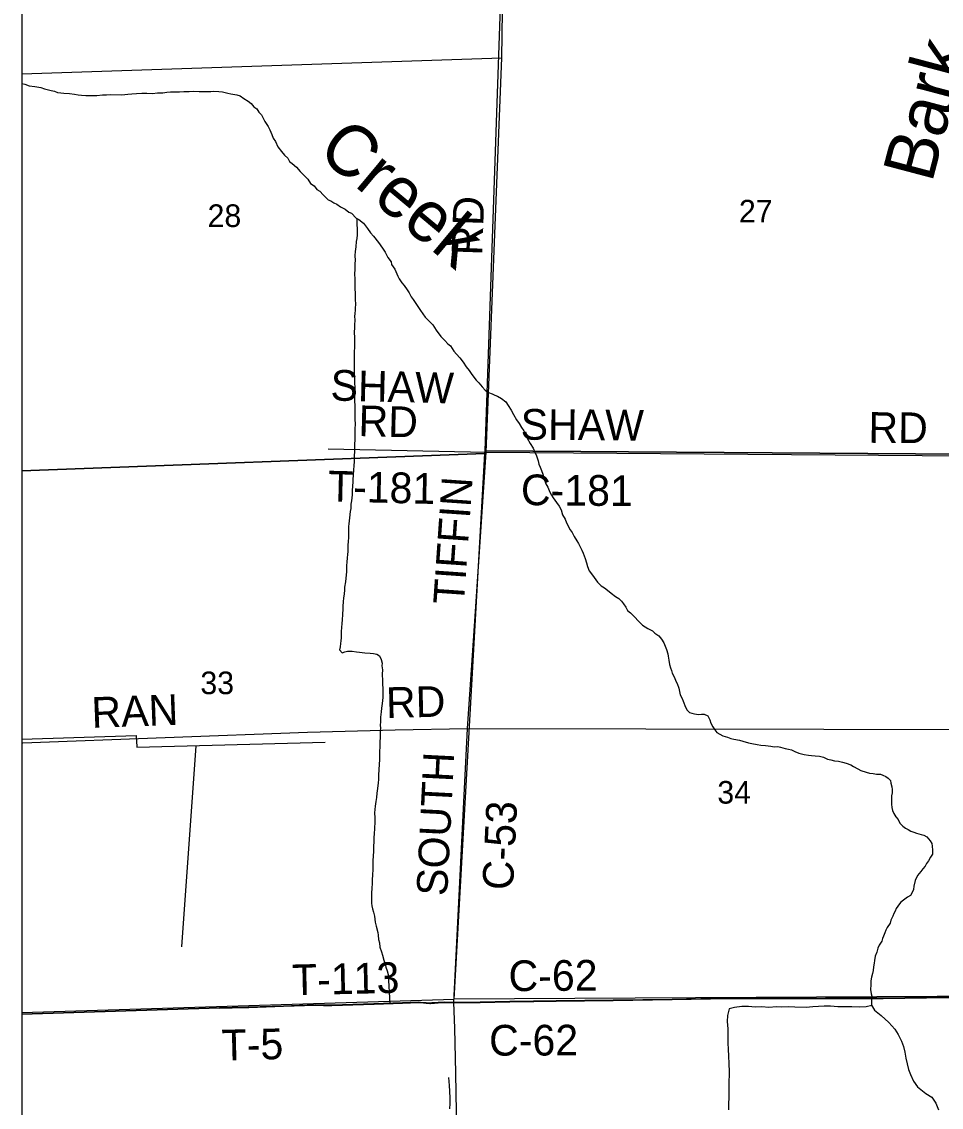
# Model space of a CAD drawing. Extents: x -8.5 to 18.7, y -20.3 to 7.
# Drawn here: x -8.459 to -5.057, y -11.043 to -7.025 of the extents above; entities that cross this region are included whole.
import ezdxf

# ---------------------------------------------------------------- set-up
doc = ezdxf.new("R2010")
doc.units = 0
for name, color, linetype in [('Default', 7, 'Continuous'), ('GM_X_Corporation', 7, 'Continuous'), ('GM_X_County_Road', 7, 'Continuous'), ('GM_X_County_Road_Text', 7, 'Continuous'), ('GM_X_Minor_River', 7, 'Continuous'), ('GM_X_Minor_River_Text', 7, 'Continuous'), ('GM_X_Section', 7, 'Continuous'), ('GM_X_Section_Text', 7, 'Continuous'), ('GM_X_Township_Road', 7, 'Continuous'), ('GM_X_Township_Road_Text', 7, 'Continuous'), ('SH_Cut_Line', 7, 'Continuous')]:
    doc.layers.add(name, color=color, linetype=linetype)

msp = doc.modelspace()

# ---------------------------------------------------------------- linework, layer by layer
at = {"layer": 'Default'}
for points in [[(-8.4587, -6.7745), (-8.4587, -8.687), (-6.7452, -8.6232), (-6.7444, -8.6126), (-6.6812, -6.7894)], [(-8.4587, -8.687), (-8.4587, -10.6923), (-6.8589, -10.643), (-6.7452, -8.6232)]]:
    msp.add_lwpolyline(points, close=True, dxfattribs=at)
at = {"layer": 'GM_X_Corporation'}
for points in [[(-8.4587, 1.1732), (-8.4587, -10.6981), (-7.727, -10.6752), (-7.6803, -10.6738), (-7.6191, -10.6719), (-7.49, -10.6679), (-7.3735, -10.6636), (-7.3426, -10.6645), (-7.3118, -10.6648), (-7.1554, -10.6603), (-7.0502, -10.6559), (-6.9909, -10.6541), (-6.9836, -10.6544), (-6.9627, -10.6564), (-6.9489, -10.6573), (-6.9411, -10.6567), (-6.9315, -10.6562), (-6.9184, -10.655), (-6.9078, -10.6543), (-6.8955, -10.6538), (-6.8609, -10.6543), (-6.7627, -10.6533), (-6.6533, -10.6514), (-6.565, -10.6503), (-6.4818, -10.649), (-6.2704, -10.6461), (-6.0528, -10.6433), (-5.8402, -10.6392), (-5.7246, -10.6395), (-5.4847, -10.6393), (-5.272, -10.6387), (-5.1117, -10.6367), (-4.8829, -10.6348)], [(-4.8829, -10.6348), (-5.1117, -10.6367), (-5.272, -10.6387), (-5.4847, -10.6393), (-5.7246, -10.6395), (-5.8402, -10.6392), (-6.0528, -10.6433), (-6.2704, -10.6461), (-6.4818, -10.649), (-6.565, -10.6503), (-6.6533, -10.6514), (-6.7627, -10.6533), (-6.8609, -10.6543), (-6.8955, -10.6538), (-6.9078, -10.6543), (-6.9184, -10.655), (-6.9315, -10.6562), (-6.9411, -10.6567), (-6.9489, -10.6573), (-6.9627, -10.6564), (-6.9836, -10.6544), (-6.9909, -10.6541), (-7.0502, -10.6559), (-7.1554, -10.6603), (-7.3118, -10.6648), (-7.3426, -10.6645), (-7.3735, -10.6636), (-7.49, -10.6679), (-7.6191, -10.6719), (-7.6803, -10.6738), (-7.727, -10.6752), (-8.4587, -10.6981), (-8.4587, -20.262)]]:
    msp.add_lwpolyline(points, dxfattribs=at)
at = {"layer": 'GM_X_County_Road'}
msp.add_line((-6.7402, -8.6177), (-4.8054, -8.6334), dxfattribs=at)
for points in [[(-6.8604, -10.6554), (-6.8095, -9.6404), (-6.7791, -9.1887), (-6.7402, -8.6177), (-6.6826, -7.1587), (-6.6624, -5.7822)], [(-6.8604, -10.6554), (-6.7623, -10.6544), (-6.6529, -10.6525), (-6.5646, -10.6514), (-6.4813, -10.6501), (-6.27, -10.6472), (-6.0524, -10.6444), (-5.8398, -10.6403), (-5.7242, -10.6406), (-5.4842, -10.6404), (-5.2716, -10.6398), (-5.1112, -10.6378), (-4.8825, -10.6359), (-4.8432, -10.6358)], [(-6.8371, -11.8898), (-6.8384, -11.8131), (-6.8406, -11.6701), (-6.8429, -11.5396), (-6.8443, -11.4339), (-6.8472, -11.2064), (-6.8497, -11.0609), (-6.852, -10.9167), (-6.8563, -10.7502), (-6.8604, -10.6554)]]:
    msp.add_lwpolyline(points, dxfattribs=at)
at = {"layer": 'GM_X_Minor_River'}
for p, q in [((-8.4587, -9.6809), (-8.0348, -9.6663)), ((-8.0348, -9.6663), (-8.0348, -9.6663)), ((-8.0348, -9.6663), (-8.0325, -9.7088)), ((-8.0325, -9.7096), (-7.3365, -9.6912)), ((-8.0325, -9.7088), (-8.0325, -9.7096)), ((-7.8141, -9.7045), (-7.8675, -10.4488))]:
    msp.add_line(p, q, dxfattribs=at)
for points in [[(-8.4587, -7.2535), (-8.447, -7.2559), (-8.4311, -7.2621), (-8.4099, -7.2653), (-8.3879, -7.2686), (-8.3743, -7.2733), (-8.3599, -7.2765), (-8.3501, -7.2796), (-8.3379, -7.282), (-8.3258, -7.2867), (-8.3137, -7.2883), (-8.3023, -7.2899), (-8.2818, -7.2909), (-8.2629, -7.2934), (-8.25, -7.295), (-8.2378, -7.2966), (-8.2211, -7.2983), (-8.1953, -7.2986), (-8.1809, -7.298), (-8.1596, -7.2959), (-8.1452, -7.2953), (-8.1292, -7.2947), (-8.0882, -7.2951), (-8.0662, -7.293), (-8.051, -7.2917), (-8.0335, -7.2911), (-8.0145, -7.289), (-7.9955, -7.2892), (-7.9743, -7.2901), (-7.9568, -7.2888), (-7.9363, -7.2882), (-7.9218, -7.2861), (-7.9082, -7.2847), (-7.8952, -7.2841), (-7.8747, -7.2843), (-7.8595, -7.2829), (-7.839, -7.2831), (-7.8246, -7.2825), (-7.8018, -7.2827), (-7.7905, -7.2836), (-7.7707, -7.2838), (-7.7586, -7.2831), (-7.7487, -7.2825), (-7.7297, -7.2834), (-7.7161, -7.2851), (-7.6964, -7.2898), (-7.685, -7.2915), (-7.663, -7.2955), (-7.6509, -7.2994), (-7.6366, -7.3094), (-7.6207, -7.3194), (-7.6094, -7.3279), (-7.5997, -7.3401), (-7.5891, -7.3471), (-7.5816, -7.3593), (-7.5719, -7.3693), (-7.5592, -7.3937), (-7.5472, -7.4128), (-7.5413, -7.425), (-7.5338, -7.4418), (-7.5279, -7.4563), (-7.5197, -7.4685), (-7.5108, -7.4883), (-7.498, -7.5052), (-7.486, -7.5189), (-7.4747, -7.5297), (-7.468, -7.5419), (-7.4582, -7.5496), (-7.4424, -7.5634), (-7.4281, -7.5795), (-7.4184, -7.5895), (-7.4003, -7.6071), (-7.3899, -7.6232), (-7.377, -7.6324), (-7.3673, -7.6454), (-7.3552, -7.6523), (-7.3432, -7.6654), (-7.3252, -7.6838), (-7.3153, -7.6877), (-7.304, -7.6954), (-7.2934, -7.7), (-7.2798, -7.71), (-7.2617, -7.7193), (-7.2489, -7.7293), (-7.2391, -7.7332), (-7.2218, -7.7524), (-7.2112, -7.757), (-7.1939, -7.7709), (-7.1797, -7.79)], [(-7.2193, -7.7535), (-7.2171, -7.8139), (-7.2187, -7.8276), (-7.2211, -7.8389), (-7.2229, -7.8587), (-7.2253, -7.8754), (-7.2262, -7.8905), (-7.2256, -7.9088), (-7.2257, -7.9202), (-7.2267, -7.9429), (-7.2269, -7.9566), (-7.2263, -7.9794), (-7.2265, -7.993), (-7.2259, -8.0151), (-7.2253, -8.0287), (-7.2248, -8.0515), (-7.2242, -8.0713), (-7.2251, -8.0834), (-7.2252, -8.0933), (-7.226, -8.1032), (-7.2269, -8.1176), (-7.2263, -8.1274), (-7.2273, -8.1495), (-7.2281, -8.1593), (-7.2282, -8.1722), (-7.2277, -8.1958), (-7.2271, -8.2102), (-7.2273, -8.2269), (-7.2282, -8.2497), (-7.2284, -8.2611), (-7.2286, -8.2854), (-7.2289, -8.3135), (-7.2283, -8.3279), (-7.2277, -8.3461), (-7.2271, -8.3628), (-7.2265, -8.3773), (-7.227, -8.4281), (-7.2264, -8.4464), (-7.2258, -8.4638), (-7.2261, -8.4942), (-7.2256, -8.5162), (-7.2257, -8.5307), (-7.2267, -8.5481), (-7.2273, -8.6134), (-7.2283, -8.6347), (-7.2292, -8.6499), (-7.2302, -8.6711), (-7.2318, -8.681), (-7.2328, -8.7052), (-7.2336, -8.7166), (-7.2338, -8.7295), (-7.2347, -8.7432), (-7.2356, -8.7606), (-7.2365, -8.7758), (-7.2382, -8.7978), (-7.2406, -8.81), (-7.2416, -8.8267), (-7.2432, -8.838), (-7.2457, -8.8608), (-7.2482, -8.8828), (-7.2491, -8.8926), (-7.2492, -8.9093), (-7.2501, -8.9215), (-7.2502, -8.9359), (-7.2511, -8.9458), (-7.252, -8.9647), (-7.2522, -8.9845), (-7.2539, -8.9981), (-7.2548, -9.008), (-7.2557, -9.027), (-7.2566, -9.0368), (-7.2567, -9.0475), (-7.2576, -9.0611), (-7.2601, -9.0847), (-7.261, -9.0975), (-7.2642, -9.1173), (-7.265, -9.1271), (-7.266, -9.1431), (-7.2676, -9.1567), (-7.2693, -9.1719), (-7.2702, -9.1878), (-7.2711, -9.1992), (-7.272, -9.2174), (-7.273, -9.2394), (-7.2739, -9.2508), (-7.2756, -9.2683), (-7.2764, -9.2812), (-7.2766, -9.2941), (-7.2774, -9.3047), (-7.2783, -9.3161), (-7.2792, -9.3259), (-7.2808, -9.3381), (-7.2824, -9.3494), (-7.2734, -9.3609), (-7.2635, -9.3572), (-7.2529, -9.355), (-7.2362, -9.3545), (-7.2202, -9.3569), (-7.2089, -9.3585), (-7.1891, -9.3602), (-7.1694, -9.3619)], [(-7.1797, -7.79), (-7.1677, -7.8061), (-7.1572, -7.8191), (-7.1384, -7.842), (-7.1242, -7.8627), (-7.1137, -7.878), (-7.104, -7.8971), (-7.092, -7.9139), (-7.0906, -7.9238), (-7.0786, -7.9406), (-7.0675, -7.9665), (-7.0623, -7.9772), (-7.0526, -7.991), (-7.0443, -8.0009), (-7.0323, -8.017), (-7.0248, -8.0284), (-7.0181, -8.0429), (-7.0099, -8.0529), (-6.9979, -8.072), (-6.9837, -8.0934), (-6.9657, -8.1179), (-6.9537, -8.1309), (-6.9372, -8.147), (-6.9252, -8.1669), (-6.908, -8.1898), (-6.8937, -8.2044), (-6.8824, -8.2174), (-6.8726, -8.2251), (-6.8599, -8.2442), (-6.8502, -8.2557), (-6.8381, -8.2687), (-6.8254, -8.2848), (-6.8149, -8.3024), (-6.8037, -8.3161), (-6.7932, -8.3307), (-6.7775, -8.3521), (-6.7677, -8.362), (-6.7557, -8.3766), (-6.7444, -8.3881), (-6.7323, -8.3973), (-6.7187, -8.4028), (-6.7089, -8.4067), (-6.6983, -8.4113), (-6.684, -8.4191), (-6.6681, -8.4314), (-6.6584, -8.4459), (-6.6479, -8.4627), (-6.6398, -8.4787), (-6.6286, -8.4986), (-6.6188, -8.5123), (-6.6099, -8.5269), (-6.6009, -8.5391), (-6.5964, -8.549), (-6.5882, -8.5658), (-6.577, -8.5857), (-6.5666, -8.6032), (-6.5599, -8.6177), (-6.5539, -8.6314), (-6.548, -8.6497), (-6.5451, -8.6619), (-6.5407, -8.6733), (-6.5355, -8.6855), (-6.5311, -8.7), (-6.5274, -8.7122), (-6.52, -8.7358), (-6.5126, -8.748), (-6.5052, -8.7663), (-6.4984, -8.777), (-6.4925, -8.7869), (-6.4797, -8.8038), (-6.4707, -8.8183), (-6.4633, -8.8313), (-6.4574, -8.8496), (-6.4484, -8.8664), (-6.4433, -8.8793), (-6.4298, -8.9053), (-6.4216, -8.916), (-6.4149, -8.9305), (-6.4044, -8.9465), (-6.3985, -8.9564), (-6.391, -8.9709), (-6.3866, -8.9809), (-6.3813, -8.9915), (-6.3747, -9.0114), (-6.3688, -9.0274), (-6.3651, -9.0418), (-6.3592, -9.0578), (-6.3502, -9.0685), (-6.3412, -9.0823), (-6.3285, -9.0991), (-6.315, -9.1122), (-6.3029, -9.1206), (-6.2916, -9.1291), (-6.278, -9.1399), (-6.2622, -9.1529), (-6.2494, -9.1591), (-6.2396, -9.1699), (-6.2329, -9.1798), (-6.2239, -9.1913), (-6.2179, -9.2035), (-6.2059, -9.2127)], [(-6.2059, -9.2127), (-6.1618, -9.2589), (-6.1422, -9.2705), (-6.1249, -9.2798), (-6.1158, -9.2875), (-6.1015, -9.2975), (-6.0911, -9.3098), (-6.0829, -9.3243), (-6.0733, -9.3487), (-6.0682, -9.3639), (-6.0667, -9.3731), (-6.0646, -9.3883), (-6.0618, -9.4042), (-6.0581, -9.4164), (-6.0552, -9.4263), (-6.0523, -9.4362), (-6.0441, -9.4523), (-6.039, -9.4652), (-6.0338, -9.4744), (-6.0279, -9.4919), (-6.0229, -9.5163), (-6.0154, -9.5293), (-6.0117, -9.5399), (-6.0029, -9.5613), (-5.9969, -9.5727), (-5.9879, -9.5819), (-5.9789, -9.5843), (-5.969, -9.5867), (-5.9546, -9.5884), (-5.9432, -9.5877), (-5.9334, -9.5878), (-5.9206, -9.594), (-5.9131, -9.6093), (-5.9087, -9.6215), (-5.9013, -9.6352), (-5.8938, -9.6452), (-5.8864, -9.6559), (-5.8758, -9.6621), (-5.8645, -9.6675), (-5.8479, -9.673), (-5.835, -9.6777), (-5.8244, -9.6801), (-5.8032, -9.6841), (-5.7911, -9.6873), (-5.77, -9.6936), (-5.7579, -9.6968), (-5.7382, -9.7), (-5.7238, -9.7024), (-5.7071, -9.7041), (-5.6973, -9.705), (-5.6867, -9.7066), (-5.6753, -9.7083), (-5.6616, -9.7077), (-5.651, -9.71), (-5.6337, -9.7148), (-5.6223, -9.7179), (-5.611, -9.7203), (-5.5981, -9.7258), (-5.5838, -9.732), (-5.5641, -9.7375), (-5.5474, -9.7392), (-5.5368, -9.7409), (-5.5232, -9.7418), (-5.5073, -9.7435), (-5.4922, -9.7474), (-5.4771, -9.7544), (-5.4657, -9.7568), (-5.4521, -9.76), (-5.4369, -9.7617), (-5.4218, -9.7656), (-5.4082, -9.7688), (-5.3916, -9.7751), (-5.381, -9.782), (-5.3652, -9.7905), (-5.3539, -9.796), (-5.3342, -9.803), (-5.3221, -9.8062), (-5.3085, -9.8078), (-5.2964, -9.8095), (-5.282, -9.8104), (-5.2729, -9.8135), (-5.2623, -9.8182), (-5.2533, -9.8244), (-5.2443, -9.8328), (-5.2429, -9.8427), (-5.24, -9.8572), (-5.2386, -9.867), (-5.2387, -9.8792), (-5.2404, -9.8898), (-5.2405, -9.8989), (-5.2406, -9.9103), (-5.2407, -9.9209), (-5.2401, -9.9331), (-5.2365, -9.9445), (-5.232, -9.9552), (-5.2253, -9.9682), (-5.2164, -9.9781), (-5.2097, -9.9911), (-5.1992, -10.0019), (-5.1894, -10.0095), (-5.1788, -10.015)], [(-6.2059, -9.2127), (-6.2057, -9.2128)], [(-7.1694, -9.3619), (-7.1573, -9.3636), (-7.1452, -9.366), (-7.1353, -9.3714), (-7.1294, -9.3859), (-7.1257, -9.3988), (-7.1258, -9.4087), (-7.1245, -9.4239), (-7.1246, -9.4398), (-7.1234, -9.4641), (-7.1235, -9.4763), (-7.1229, -9.493), (-7.1232, -9.5264), (-7.1241, -9.537), (-7.1249, -9.5477), (-7.1274, -9.5659), (-7.1283, -9.5795), (-7.1299, -9.5894), (-7.1308, -9.5992), (-7.1317, -9.6159), (-7.1326, -9.6288), (-7.1312, -9.6395), (-7.132, -9.6501), (-7.1331, -9.6767), (-7.1332, -9.6881), (-7.1341, -9.704), (-7.1344, -9.7313), (-7.1353, -9.7473), (-7.1354, -9.7587), (-7.1363, -9.7708), (-7.1373, -9.7958), (-7.1382, -9.8103), (-7.1391, -9.8292), (-7.14, -9.8414), (-7.1425, -9.8626), (-7.1449, -9.8801), (-7.1466, -9.896), (-7.149, -9.9104), (-7.1515, -9.9278), (-7.1524, -9.94), (-7.1533, -9.9529), (-7.1527, -9.9719), (-7.1528, -9.9832), (-7.1539, -10.0129), (-7.1548, -10.028), (-7.1557, -10.047), (-7.1558, -10.0592), (-7.1568, -10.0781), (-7.1577, -10.0963), (-7.1586, -10.1115), (-7.1596, -10.1305), (-7.1599, -10.1639), (-7.1608, -10.1814), (-7.1618, -10.2026), (-7.1627, -10.214), (-7.1636, -10.2322), (-7.1646, -10.2504), (-7.1649, -10.2869), (-7.1635, -10.2975), (-7.1606, -10.3082), (-7.1577, -10.3203), (-7.154, -10.3348), (-7.1512, -10.3576), (-7.1468, -10.3721), (-7.1417, -10.3964), (-7.1395, -10.4063), (-7.1382, -10.4215), (-7.1352, -10.4337), (-7.1339, -10.4497), (-7.128, -10.4672), (-7.1236, -10.4801), (-7.1184, -10.4984), (-7.114, -10.5129), (-7.1111, -10.5243), (-7.1067, -10.538), (-7.103, -10.5517), (-7.0972, -10.6599)], [(-5.1788, -10.015), (-5.169, -10.0212), (-5.1585, -10.0251), (-5.1486, -10.0282), (-5.1396, -10.0306), (-5.1305, -10.033), (-5.1214, -10.0361), (-5.1101, -10.0415), (-5.0981, -10.0568), (-5.0914, -10.066), (-5.09, -10.0759), (-5.0887, -10.0911), (-5.0896, -10.1055), (-5.0966, -10.1176), (-5.1043, -10.1304), (-5.1112, -10.141), (-5.1166, -10.15), (-5.1244, -10.1606), (-5.1328, -10.1704), (-5.1444, -10.1847), (-5.1529, -10.2028), (-5.1584, -10.224), (-5.1593, -10.2361), (-5.164, -10.2482), (-5.171, -10.2588), (-5.1817, -10.2655), (-5.197, -10.2767), (-5.2069, -10.285), (-5.2169, -10.2978), (-5.2231, -10.3068), (-5.2278, -10.3166), (-5.2317, -10.3257), (-5.2356, -10.3355), (-5.2433, -10.3499), (-5.2457, -10.3612), (-5.2565, -10.3778), (-5.2612, -10.3869), (-5.2659, -10.3975), (-5.2705, -10.4088), (-5.2744, -10.4179), (-5.2768, -10.4285), (-5.2861, -10.4428), (-5.2908, -10.4541), (-5.2955, -10.4685), (-5.301, -10.4836), (-5.3042, -10.4995), (-5.3051, -10.5094), (-5.3075, -10.5223), (-5.3092, -10.5359), (-5.3108, -10.5481), (-5.3148, -10.5617), (-5.3172, -10.5753), (-5.3174, -10.589), (-5.3183, -10.6072), (-5.3162, -10.6224), (-5.3105, -10.6398)], [(-5.3151, -10.6399), (-5.3148, -10.6645), (-5.3036, -10.6835), (-5.2787, -10.7034), (-5.2501, -10.7286), (-5.2283, -10.753), (-5.2163, -10.7728), (-5.2036, -10.7986), (-5.1969, -10.8176), (-5.1917, -10.8389), (-5.1881, -10.8609), (-5.1829, -10.8822), (-5.1777, -10.9027), (-5.1711, -10.9217), (-5.1599, -10.9461), (-5.1448, -10.9666), (-5.1132, -10.9911), (-5.0921, -11.0056), (-5.0763, -11.0277), (-5.0674, -11.0521)], [(-5.3137, -10.6664), (-5.3345, -10.6704), (-5.361, -10.6718), (-5.3875, -10.6708), (-5.4117, -10.6715), (-5.439, -10.6705), (-5.467, -10.6681), (-5.4905, -10.6687), (-5.5109, -10.6693), (-5.5314, -10.6715), (-5.5564, -10.6729), (-5.5988, -10.6726), (-5.623, -10.6709), (-5.6465, -10.6716), (-5.6661, -10.6714), (-5.6949, -10.6728), (-5.7207, -10.6711), (-5.7449, -10.6717), (-5.7699, -10.6693), (-5.7948, -10.6699), (-5.8214, -10.6728), (-5.8411, -10.678), (-5.8481, -10.703), (-5.8482, -10.7249), (-5.8469, -10.7523), (-5.8462, -10.7735), (-5.8457, -10.8046), (-5.8451, -10.8289), (-5.8437, -10.8524), (-5.8431, -10.882), (-5.8418, -10.9108), (-5.8421, -10.9594), (-5.843, -10.9844), (-5.8435, -11.0527)], [(-6.8799, -10.9325), (-6.8771, -10.9621), (-6.8765, -10.9833), (-6.8752, -11.0084), (-6.8746, -11.0281), (-6.8755, -11.0486)]]:
    msp.add_lwpolyline(points, dxfattribs=at)
at = {"layer": 'GM_X_Section'}
for points in [[(-6.6812, -6.7894), (-4.6877, -6.787), (-4.6907, -7.1341), (-4.7642, -7.6263), (-4.7984, -8.6266), (-6.7444, -8.6126)], [(-4.7984, -8.6266), (-4.8484, -10.6311), (-6.8589, -10.643), (-6.7452, -8.6232), (-6.7444, -8.6126)]]:
    msp.add_lwpolyline(points, close=True, dxfattribs=at)
at = {"layer": 'GM_X_Township_Road'}
for p, q in [((-8.4587, -7.2179), (-6.6826, -7.1587)), ((-7.3255, -8.6056), (-6.7402, -8.6177))]:
    msp.add_line(p, q, dxfattribs=at)
for points in [[(-8.4587, -9.6935), (-8.4542, -9.6934), (-7.402, -9.654), (-7.0776, -9.6456), (-6.8095, -9.6404)], [(-6.8095, -9.6404), (-4.8315, -9.645), (-2.6925, -9.6397)], [(-7.7265, -10.6763), (-7.6799, -10.6749), (-7.6187, -10.673), (-7.4896, -10.669), (-7.3731, -10.6647), (-7.3421, -10.6656), (-7.3113, -10.6659), (-7.155, -10.6614), (-7.0497, -10.657), (-6.9905, -10.6552), (-6.9832, -10.6555)], [(-6.9832, -10.6555), (-6.9622, -10.6575), (-6.9485, -10.6584), (-6.9465, -10.6583)], [(-6.9465, -10.6583), (-6.9407, -10.6578), (-6.931, -10.6573), (-6.918, -10.6561), (-6.9074, -10.6554), (-6.895, -10.6549), (-6.8604, -10.6554)]]:
    msp.add_lwpolyline(points, dxfattribs=at)
at = {"layer": 'SH_Cut_Line'}
for points in [[(-8.4587, 6.938), (-8.4587, -10.6981), (-7.727, -10.6752), (-7.6803, -10.6738), (-7.6191, -10.6719), (-7.49, -10.6679), (-7.3735, -10.6636), (-7.3426, -10.6645), (-7.3118, -10.6648), (-7.1554, -10.6603), (-7.0502, -10.6559), (-6.9909, -10.6541), (-6.9836, -10.6544), (-6.9627, -10.6564), (-6.9489, -10.6573), (-6.9411, -10.6567), (-6.9315, -10.6562), (-6.9184, -10.655), (-6.9078, -10.6543), (-6.8955, -10.6538), (-6.8609, -10.6543), (-6.7627, -10.6533), (-6.6533, -10.6514), (-6.565, -10.6503), (-6.4818, -10.649), (-6.2704, -10.6461), (-6.0528, -10.6433), (-5.8402, -10.6392), (-5.7246, -10.6395), (-5.4847, -10.6393), (-5.272, -10.6387), (-5.1117, -10.6367), (-4.8829, -10.6348)], [(-4.8829, -10.6348), (-5.1117, -10.6367), (-5.272, -10.6387), (-5.4847, -10.6393), (-5.7246, -10.6395), (-5.8402, -10.6392), (-6.0528, -10.6433), (-6.2704, -10.6461), (-6.4818, -10.649), (-6.565, -10.6503), (-6.6533, -10.6514), (-6.7627, -10.6533), (-6.8609, -10.6543), (-6.8955, -10.6538), (-6.9078, -10.6543), (-6.9184, -10.655), (-6.9315, -10.6562), (-6.9411, -10.6567), (-6.9489, -10.6573), (-6.9627, -10.6564), (-6.9836, -10.6544), (-6.9909, -10.6541), (-7.0502, -10.6559), (-7.1554, -10.6603), (-7.3118, -10.6648), (-7.3426, -10.6645), (-7.3735, -10.6636), (-7.49, -10.6679), (-7.6191, -10.6719), (-7.6803, -10.6738), (-7.727, -10.6752), (-8.4587, -10.6981), (-8.4587, -20.262)]]:
    msp.add_lwpolyline(points, dxfattribs=at)

# ---------------------------------------------------------------- texts
at = {"layer": 'GM_X_County_Road_Text'}
for s, rotation, p in [('RD', 88.0243, (-6.7549, -7.8916)), ('SHAW', 359.5326, (-6.6131, -8.5717)), ('RD', 359.5063, (-5.3264, -8.5834)), ('TIFFIN', 86.0241, (-6.8231, -9.185)), ('C-181', 359.4494, (-6.6121, -8.8139)), ('SOUTH', 87.117, (-6.8849, -10.2625)), ('C-53', 87.2576, (-6.6413, -10.2409)), ('C-62', 0.391, (-6.6573, -10.613)), ('C-62', 0.1228, (-6.7294, -10.8516))]:
    msp.add_text(s, height=0.11364, rotation=rotation, dxfattribs=at).set_placement(p)
at = {"layer": 'GM_X_Minor_River_Text'}
for s, height, rotation, p in [('Bark', 0.18951, 75.2004, (-5.0916, -7.6248)), ('Creek', 0.1895, 320.1415, (-7.3715, -7.5138))]:
    msp.add_text(s, height=height, rotation=rotation, dxfattribs=at).set_placement(p)
at = {"layer": 'GM_X_Section_Text'}
for s, p in [('28', (-7.771, -7.7847)), ('27', (-5.8052, -7.768)), ('33', (-7.7977, -9.5138)), ('34', (-5.8852, -9.9188))]:
    msp.add_text(s, height=0.08371, rotation=0, dxfattribs=at).set_placement(p)
at = {"layer": 'GM_X_Township_Road_Text'}
for s, rotation, p in [('SHAW', 358.597, (-7.3171, -8.4267)), ('RD', 358.5194, (-7.2138, -8.5584)), ('T-181', 358.5962, (-7.3267, -8.8003)), ('RAN', 2.1553, (-8.1985, -9.6389)), ('RD', 1.4891, (-7.1094, -9.6022)), ('T-113', 1.348, (-7.4573, -10.6282)), ('T-5', 1.4313, (-7.7178, -10.8697))]:
    msp.add_text(s, height=0.11364, rotation=rotation, dxfattribs=at).set_placement(p)

doc.saveas('drawing.dxf')
